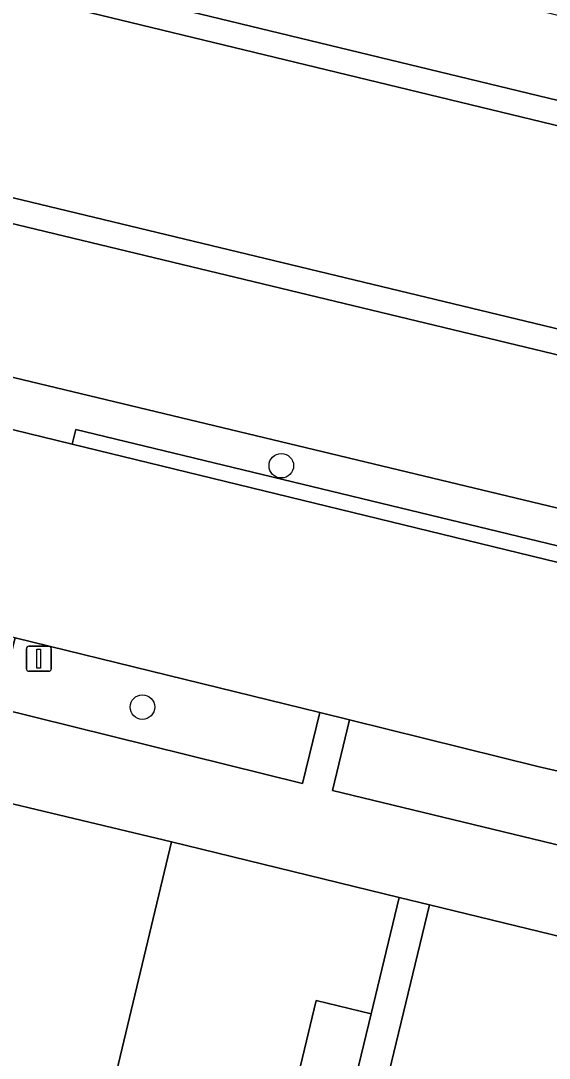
# Model space of a CAD drawing. Extents: x 162803 to 163818, y 381639 to 382475.
# Drawn here: x 163230.83 to 163251.87, y 382298.47 to 382339.77 of the extents above; entities that cross this region are included whole.
import ezdxf

# ---------------------------------------------------------------- set-up
doc = ezdxf.new("R2010")
doc.units = 0
for name, color, linetype in [('IMGEO_Boom', 7, 'Continuous'), ('IMGEO_Erf', 7, 'Continuous'), ('IMGEO_Groenvoorziening', 7, 'Continuous'), ('IMGEO_Haag', 7, 'Continuous'), ('IMGEO_Lichtmast', 7, 'Continuous'), ('IMGEO_Oever', 7, 'Continuous'), ('IMGEO_Pand', 7, 'Continuous'), ('IMGEO_Rijbaan_lokaal_gesloten', 7, 'Continuous'), ('IMGEO_Voetpad_open', 7, 'Continuous'), ('IMGEO_Waterloop', 7, 'Continuous')]:
    doc.layers.add(name, color=color, linetype=linetype)

msp = doc.modelspace()

# ---------------------------------------------------------------- linework, layer by layer
at = {"layer": 'IMGEO_Boom'}
for centre in [(163241.202, 382322.057), (163235.675, 382312.446)]:
    msp.add_circle(centre, 0.489, dxfattribs=at)
at = {"layer": 'IMGEO_Erf'}
for points in [[(163236.827, 382307.077), (163226.243, 382262.852), (163230.143, 382261.953), (163231.34, 382266.931), (163231.804, 382266.82), (163232.434, 382269.446), (163237.103, 382268.482), (163237.725, 382271.058), (163235.548, 382271.584), (163237.027, 382277.708), (163239.204, 382277.182), (163240.502, 382282.557), (163238.325, 382283.083), (163239.809, 382289.226), (163241.986, 382288.7), (163243.29, 382294.095), (163241.113, 382294.621), (163242.596, 382300.765), (163244.773, 382300.239), (163245.892, 382304.87)], [(163262.216, 382300.897), (163247.107, 382304.575), (163237.933, 382266.607), (163253.055, 382262.982)]]:
    msp.add_lwpolyline(points, close=True, dxfattribs=at)
at = {"layer": 'IMGEO_Groenvoorziening'}
for points in [[(163218.158, 382344.843), (163314.82, 382321.474), (163315.558, 382324.549), (163281.197, 382332.909), (163219.616, 382347.944), (163218.74, 382348.154), (163216.212, 382348.759), (163148.497, 382365.155), (163124.148, 382371.07), (163123.911, 382370.173), (163125.652, 382364.786), (163126.114, 382365.214), (163126.842, 382365.684), (163127.64, 382366.022), (163128.485, 382366.217), (163129.35, 382366.263), (163130.175, 382366.165), (163130.35, 382366.125), (163217.181, 382345.09)], [(163283.353, 382310.627), (163283.516, 382311.307), (163233.029, 382323.496), (163232.883, 382322.92), (163253.691, 382317.85), (163257.456, 382316.932), (163273.036, 382313.145)], [(163230.608, 382315.208), (163229.875, 382312.418), (163242.042, 382309.407), (163242.735, 382312.225)], [(163256.335, 382308.933), (163255.565, 382309.121), (163251.415, 382310.083), (163243.916, 382311.934), (163243.238, 382309.129), (163255.599, 382306.14)]]:
    msp.add_lwpolyline(points, close=True, dxfattribs=at)
for points in [[(163173.674, 382339.217), (163216.745, 382328.88), (163227.546, 382326.288), (163276.806, 382314.466), (163289.215, 382311.492), (163293.59, 382310.438), (163294.794, 382310.149), (163301.48, 382308.531), (163311.162, 382306.237), (163312.533, 382311.945), (163128.031, 382356.38)], [(163276.806, 382314.466), (163227.546, 382326.288), (163216.745, 382328.88), (163173.674, 382339.217)], [(163200.475, 382331.392), (163206.038, 382330.049), (163208.26, 382329.505), (163208.14, 382328.918), (163216.261, 382326.951), (163216.406, 382327.53), (163223.61, 382325.789), (163223.867, 382326.857), (163227.47, 382325.986), (163227.053, 382324.34), (163232.883, 382322.92), (163233.029, 382323.496), (163283.516, 382311.307)]]:
    msp.add_lwpolyline(points, dxfattribs=at)
at = {"layer": 'IMGEO_Haag'}
msp.add_lwpolyline([(163283.353, 382310.627), (163283.516, 382311.307), (163233.029, 382323.496), (163232.883, 382322.92), (163253.691, 382317.85), (163257.456, 382316.932), (163273.036, 382313.145)], close=True, dxfattribs=at)
at = {"layer": 'IMGEO_Lichtmast'}
for p, q in [((163231.153, 382314.872), (163231.943, 382314.872)), ((163231.943, 382314.872), (163231.153, 382314.872)), ((163231.053, 382313.972), (163231.053, 382314.772)), ((163231.053, 382314.772), (163231.053, 382313.972)), ((163232.043, 382314.772), (163232.043, 382313.972)), ((163232.043, 382313.972), (163232.043, 382314.772)), ((163231.943, 382313.872), (163231.153, 382313.872)), ((163231.153, 382313.872), (163231.943, 382313.872))]:
    msp.add_line(p, q, dxfattribs=at)
msp.add_lwpolyline([(163231.473, 382314.747), (163231.623, 382314.747), (163231.623, 382313.997), (163231.473, 382313.997), (163231.473, 382314.747)], dxfattribs=at)
for centre, start, end in [((163231.153, 382314.772), 90, 180), ((163231.153, 382314.772), 90, 180), ((163231.943, 382314.772), 0, 90), ((163231.943, 382314.772), 360, 90), ((163231.153, 382313.972), 180, 270), ((163231.153, 382313.972), 180, 270), ((163231.943, 382313.972), 270, 0), ((163231.943, 382313.972), 270, 0)]:
    msp.add_arc(centre, 0.1, start, end, dxfattribs=at)
at = {"layer": 'IMGEO_Oever'}
msp.add_lwpolyline([(163125.184, 382361.477), (163124.212, 382361.733), (163124.199, 382361.634), (163124.179, 382361.483), (163124.214, 382360.617), (163124.398, 382359.77), (163124.726, 382358.967), (163125.186, 382358.233), (163125.766, 382357.589), (163126.448, 382357.055), (163127.212, 382356.646), (163128.031, 382356.38), (163312.533, 382311.945), (163312.766, 382312.917), (163128.265, 382357.352)], dxfattribs=at)
msp.add_lwpolyline([(163218.158, 382344.843), (163217.922, 382343.9), (163218.023, 382343.875), (163314.587, 382320.502), (163314.82, 382321.474)], close=True, dxfattribs=at)
at = {"layer": 'IMGEO_Pand'}
for points in [[(163229.049, 382308.939), (163218.465, 382264.714), (163226.243, 382262.852), (163236.827, 382307.077)], [(163244.773, 382300.239), (163242.596, 382300.765), (163241.113, 382294.621), (163243.29, 382294.095)]]:
    msp.add_lwpolyline(points, close=True, dxfattribs=at)
at = {"layer": 'IMGEO_Rijbaan_lokaal_gesloten'}
for points in [[(163253.691, 382317.85), (163232.883, 382322.92), (163227.053, 382324.34), (163226.431, 382324.483), (163224.084, 382325.043), (163223.469, 382325.206), (163216.261, 382326.951), (163208.14, 382328.918), (163178.547, 382336.084)], [(163178.76, 382327.79), (163206.731, 382320.972), (163207.11, 382320.944), (163230.277, 382315.342), (163230.608, 382315.208), (163242.735, 382312.225), (163243.916, 382311.934), (163251.415, 382310.083), (163255.565, 382309.121)]]:
    msp.add_lwpolyline(points, dxfattribs=at)
at = {"layer": 'IMGEO_Voetpad_open'}
for points in [[(163255.599, 382306.14), (163243.238, 382309.129), (163243.916, 382311.934), (163242.735, 382312.225), (163242.042, 382309.407), (163229.875, 382312.418), (163230.608, 382315.208), (163230.282, 382315.288)], [(163220.709, 382310.817), (163225.556, 382309.796), (163229.049, 382308.939), (163236.827, 382307.077), (163245.892, 382304.87), (163247.107, 382304.575), (163262.216, 382300.897), (163263.401, 382300.608), (163272.32, 382298.437), (163279.971, 382296.595), (163282.171, 382296.082), (163286.595, 382295.05), (163286.595, 382295.052), (163287.315, 382298.14), (163288.041, 382301.212), (163283.964, 382302.196), (163283.239, 382299.353), (163279.364, 382300.278), (163268.873, 382302.914), (163269.487, 382305.721), (163268.21, 382306.033), (163267.536, 382303.253), (163255.599, 382306.14)], [(163237.933, 382266.607), (163247.107, 382304.575), (163245.892, 382304.87), (163244.773, 382300.239), (163243.29, 382294.095)]]:
    msp.add_lwpolyline(points, dxfattribs=at)
at = {"layer": 'IMGEO_Waterloop'}
for points in [[(163323.016, 382318.299), (163322.701, 382318.381), (163321.298, 382318.748), (163316.107, 382320.105), (163314.88, 382320.426), (163314.587, 382320.502), (163218.023, 382343.875), (163217.922, 382343.9), (163216.951, 382344.135), (163216.841, 382344.161), (163130.115, 382365.153)], [(163128.265, 382357.352), (163312.766, 382312.917), (163313.072, 382312.855), (163314.31, 382312.606), (163319.569, 382311.548), (163321.002, 382311.26), (163321.322, 382311.196), (163500, 382267.589)]]:
    msp.add_lwpolyline(points, dxfattribs=at)

doc.saveas('drawing.dxf')
